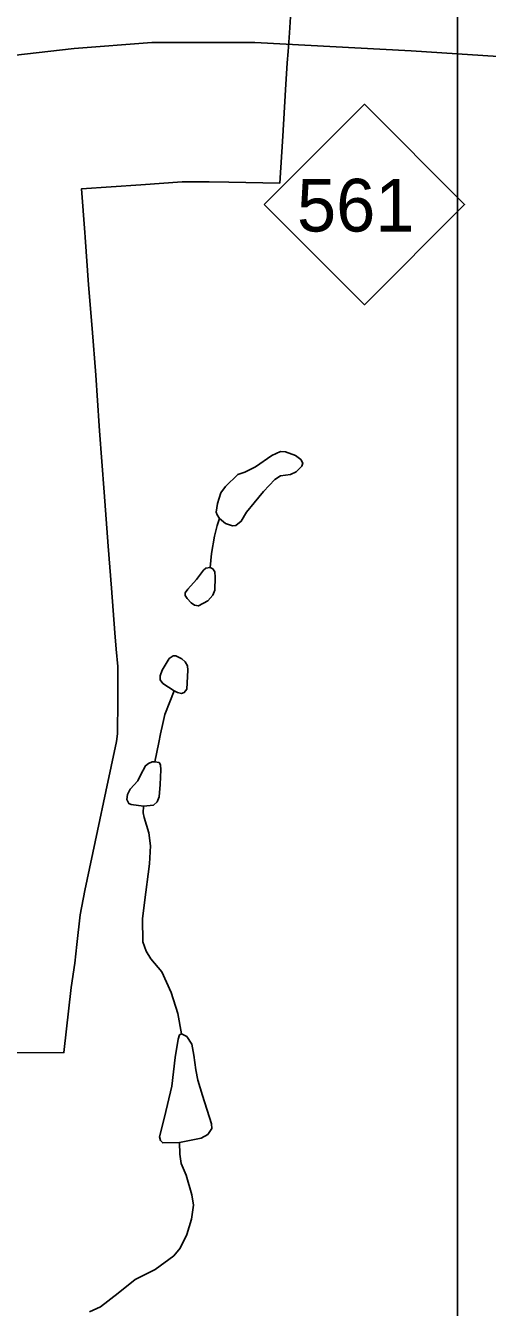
# Model space of a CAD drawing. Extents: x 2126262 to 2293712, y 749403 to 919119.
# Drawn here: x 2264325 to 2265859, y 883794 to 888052 of the extents above; entities that cross this region are included whole.
import ezdxf

# ---------------------------------------------------------------- set-up
doc = ezdxf.new("R2010")
doc.units = 0
for name, color, linetype in [('Exist Boundary Political City Limit New', 7, 'Continuous'), ('Exist Hydrographic Misc Water Feature', 7, 'Continuous'), ('Exist Hydrographic Pond Under 1500 Sq Ft', 7, 'Continuous'), ('Exist Road Primary NC Attributed', 7, 'Continuous'), ('Exist Road Primary NC Shield CELL', 7, 'Continuous'), ('Exist Road Primary NC Shield Number Label', 7, 'Continuous'), ('Map Preparation Boundary City Limit Buffer Line', 7, 'Continuous'), ('Map Preparation Inset Cut Line', 7, 'Continuous')]:
    doc.layers.add(name, color=color, linetype=linetype)

msp = doc.modelspace()

# ---------------------------------------------------------------- linework, layer by layer
at = {"layer": 'Exist Boundary Political City Limit New'}
msp.add_lwpolyline([(2265206.2, 888098.9), (2265201.2, 888028.6), (2265197, 887966.5), (2265194.2, 887928.8), (2265188, 887838.9), (2265179.5, 887685.1), (2265169.5, 887529.3), (2265000, 887531.8), (2264934.5, 887533.2), (2264845.2, 887532.9), (2264708, 887523.1), (2264511.2, 887510.4), (2264521.5, 887365.3), (2264522.8, 887349.1), (2264534, 887191.5), (2264546, 887045.6), (2264558.2, 886890.9), (2264569.8, 886722.8), (2264570.8, 886706.2), (2264586.2, 886502.4), (2264598.8, 886323.1), (2264610, 886183.9), (2264621, 886035.2), (2264626, 885980.4), (2264631, 885923.3), (2264631.8, 885812.7), (2264630.8, 885699.3), (2264626.5, 885673.7), (2264592, 885508.3), (2264564.2, 885377.4), (2264522, 885178.6), (2264506, 885098.8), (2264494.8, 885000), (2264488.2, 884938.2), (2264475.8, 884857.4), (2264452, 884640.5), (2264023.8, 884638.9)], dxfattribs=at)
at = {"layer": 'Exist Hydrographic Misc Water Feature'}
for points in [[(2264968.6, 886414.5), (2264960.9, 886391.4), (2264952.1, 886356.2), (2264942.2, 886298.9), (2264937.8, 886251.9)], [(2264819, 885841.9), (2264803.6, 885805.7), (2264787.1, 885763.9), (2264780.5, 885734.2), (2264772.8, 885700.1), (2264767.3, 885670.4), (2264754.1, 885606.7)], [(2264843.2, 884702.8), (2264831.1, 884770.3), (2264808, 884840.7), (2264777.2, 884908.9), (2264740.9, 884951.9), (2264725.5, 884977.2), (2264714.5, 885009.1), (2264713.4, 885085), (2264720, 885139), (2264736.5, 885268.2), (2264739.8, 885327.6), (2264734.3, 885370.5), (2264718.9, 885421.2), (2264715.6, 885436.6), (2264716.7, 885459.7)], [(2264537.7, 883779.6), (2264574, 883796.1), (2264632.3, 883841.2), (2264689.5, 883887.4), (2264755.5, 883919.9), (2264817.1, 883965), (2264838, 883991.4), (2264861.1, 884036.6), (2264876.5, 884087.2), (2264883.1, 884133.4), (2264877.6, 884168.6), (2264858.9, 884233.6), (2264841.3, 884272.8), (2264836.9, 884303.6), (2264835.8, 884342.1)]]:
    msp.add_lwpolyline(points, dxfattribs=at)
at = {"layer": 'Exist Hydrographic Pond Under 1500 Sq Ft'}
msp.add_lwpolyline([(2264989.5, 886398), (2264968.6, 886414.5), (2264960.9, 886426.6), (2264957.6, 886435.4), (2264962, 886465.1), (2264973, 886500.3), (2264989.5, 886521.3), (2265030.2, 886560.9), (2265053.3, 886568.6), (2265088.5, 886586.2), (2265142.4, 886624.7), (2265172.1, 886637.9), (2265188.6, 886636.8), (2265221.6, 886624.7), (2265239.2, 886610.4), (2265245.8, 886598.3), (2265242.5, 886588.4), (2265223.8, 886569.7), (2265205.1, 886560.9), (2265172.1, 886556.5), (2265153.4, 886544.4), (2265114.9, 886504.8), (2265084.1, 886467.3), (2265058.8, 886435.4), (2265041.2, 886405.7), (2265023.6, 886391.4), (2265012.6, 886390.3)], close=True, dxfattribs=at)
for points in [[(2264861.9, 886149.6), (2264855.3, 886159.5), (2264855.3, 886168.3), (2264864.1, 886180.4), (2264892.7, 886212.3), (2264915.8, 886243.1), (2264923.5, 886249.7), (2264937.8, 886251.9)], [(2264937.8, 886251.9), (2264946.6, 886247.5), (2264953.2, 886237.6), (2264954.3, 886220), (2264953.2, 886177.1), (2264946.6, 886160.6), (2264930.1, 886141.9), (2264899.3, 886124.3), (2264886.1, 886126.5), (2264875.1, 886134.2), (2264861.9, 886149.6)], [(2264819, 885841.9), (2264780.5, 885867.3), (2264771.7, 885879.4), (2264771.7, 885892.6), (2264778.3, 885911.3), (2264801.4, 885949.8), (2264815.7, 885958.6), (2264824.5, 885958.6)], [(2264824.5, 885958.6), (2264844.3, 885948.7), (2264855.3, 885938.8), (2264863, 885925.6), (2264864.1, 885911.3), (2264860.8, 885847.4), (2264852, 885836.4), (2264843.2, 885833.1), (2264830, 885836.4), (2264819, 885841.9)], [(2264716.7, 885459.7), (2264676, 885464.8), (2264668.3, 885468.1), (2264661.7, 885481.3), (2264663.9, 885497.8), (2264672.7, 885515.4), (2264698, 885542.9), (2264706.8, 885562.7), (2264723.3, 885593.5), (2264733.2, 885601.2), (2264745.3, 885606.7), (2264754.1, 885606.7)], [(2264754.1, 885606.7), (2264768.4, 885604.5), (2264772.8, 885596.8), (2264773.9, 885580.3), (2264771.7, 885530.8), (2264768.4, 885490.1), (2264761.8, 885473.6), (2264749.7, 885462.6), (2264716.7, 885459.7)], [(2264835.8, 884342.1), (2264780.5, 884340.7), (2264772.8, 884348.4), (2264769.5, 884360.5), (2264786, 884426.5), (2264810.2, 884528.9), (2264822.3, 884624.6), (2264832.2, 884685.2), (2264836.6, 884699.5), (2264843.2, 884702.8)], [(2264843.2, 884702.8), (2264860.8, 884694), (2264877.3, 884668.7), (2264883.9, 884632.3), (2264890.5, 884583.9), (2264897.1, 884548.7), (2264912.5, 884498.1), (2264942.2, 884404.5), (2264943.3, 884388), (2264930.1, 884368.2), (2264908.1, 884356.1), (2264835.8, 884342.1)]]:
    msp.add_lwpolyline(points, dxfattribs=at)
at = {"layer": 'Exist Road Primary NC Attributed'}
msp.add_lwpolyline([(2264038.9, 887925.5), (2264486.7, 887976.2), (2264743.9, 887995.7), (2265087, 887995.7), (2265606.2, 887967.9), (2265996.7, 887942.8), (2266523.8, 887919), (2267005.7, 887899.5), (2267339.5, 887908), (2267610, 887930.3), (2268117.6, 888014.1), (2268863.9, 888134), (2269268.3, 888194.2), (2269870.7, 888283.5), (2270549.9, 888389.1), (2271636.4, 888539.5), (2272023.1, 888607.1)], dxfattribs=at)
at = {"layer": 'Exist Road Primary NC Shield CELL'}
msp.add_lwpolyline([(2265117.3, 887457.9), (2265450.3, 887790.9), (2265783.3, 887457.9), (2265450.3, 887124.9)], close=True, dxfattribs=at)
at = {"layer": 'Map Preparation Boundary City Limit Buffer Line'}
msp.add_lwpolyline([(2265206.2, 888098.9), (2265201.2, 888028.6), (2265197, 887966.5), (2265194.2, 887928.8), (2265188, 887838.9), (2265179.5, 887685.1), (2265169.5, 887529.3), (2265000, 887531.8), (2264934.5, 887533.2), (2264845.2, 887532.9), (2264708, 887523.1), (2264511.2, 887510.4), (2264521.5, 887365.3), (2264522.8, 887349.1), (2264534, 887191.5), (2264546, 887045.6), (2264558.2, 886890.9), (2264569.8, 886722.8), (2264570.8, 886706.2), (2264586.2, 886502.4), (2264598.8, 886323.1), (2264610, 886183.9), (2264621, 886035.2), (2264626, 885980.4), (2264631, 885923.3), (2264631.8, 885812.7), (2264630.8, 885699.3), (2264626.5, 885673.7), (2264592, 885508.3), (2264564.2, 885377.4), (2264522, 885178.6), (2264506, 885098.8), (2264494.8, 885000), (2264488.2, 884938.2), (2264475.8, 884857.4), (2264452, 884640.5), (2264023.8, 884638.9)], dxfattribs=at)
at = {"layer": 'Map Preparation Inset Cut Line'}
msp.add_lwpolyline([(2253602.2, 890546.8), (2265760, 890546.8), (2265760, 882860.8), (2253602.2, 882860.8)], close=True, dxfattribs=at)

# ---------------------------------------------------------------- texts
at = {"layer": 'Exist Road Primary NC Shield Number Label'}
msp.add_text('561', height=175, dxfattribs=at).set_placement((2265226.4, 887368.2))

doc.saveas('drawing.dxf')
